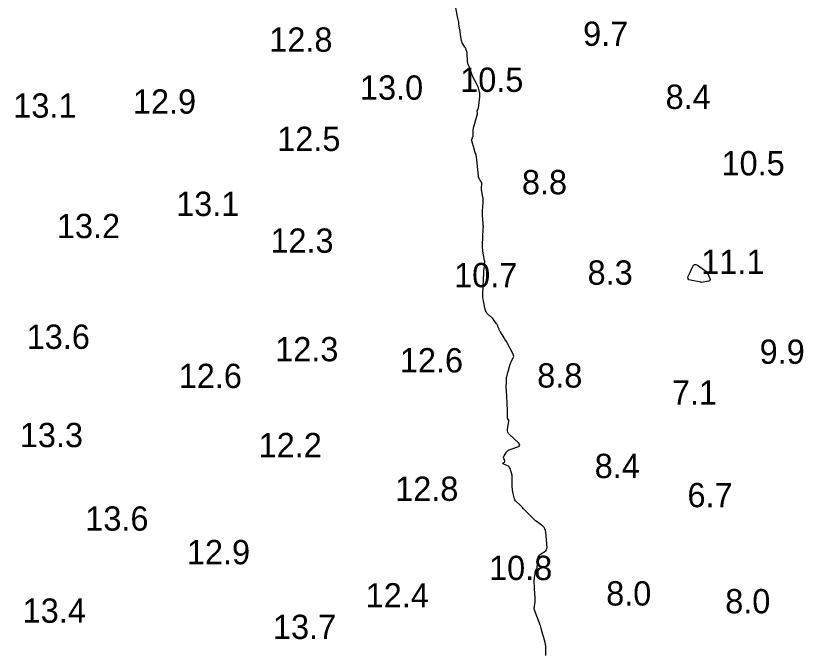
# Model space of a CAD drawing. Extents: x 815352 to 820877, y 582403 to 597439.
# Drawn here: x 820645.3 to 820807.5, y 590488.8 to 590619.8 of the extents above; entities that cross this region are included whole.
import ezdxf

# ---------------------------------------------------------------- set-up
doc = ezdxf.new("R2010")
doc.units = 0
doc.layers.add('V-CONT-EL12', color=7, linetype='Continuous')
doc.layers.add('V-TOPO-SOUN', color=7, linetype='Continuous')

msp = doc.modelspace()

# ---------------------------------------------------------------- linework, layer by layer
at = {"layer": 'V-CONT-EL12'}
msp.add_lwpolyline([(820754.47, 590488.07), (820754.47, 590489.92), (820754.47, 590490.07), (820754.45, 590490.21), (820754.43, 590490.36), (820754.4, 590490.51), (820754.21, 590491.22), (820754.19, 590491.3), (820754.17, 590491.38), (820754.15, 590491.46), (820754.13, 590491.54), (820754.06, 590491.86), (820754.04, 590491.94), (820754.02, 590492.01), (820754, 590492.09), (820753.97, 590492.17), (820753.55, 590493.68), (820753.47, 590493.96), (820753.39, 590494.24), (820753.29, 590494.51), (820753.19, 590494.78), (820752.1, 590497.61), (820752.09, 590497.65), (820752.08, 590497.69), (820752.08, 590497.74), (820752.09, 590497.78), (820752.12, 590497.97), (820752.13, 590498.01), (820752.13, 590498.06), (820752.14, 590498.1), (820752.15, 590498.15), (820752.29, 590499.11), (820752.31, 590499.28), (820752.32, 590499.45), (820752.32, 590499.63), (820752.32, 590499.81), (820752.23, 590501), (820752.21, 590501.26), (820752.19, 590501.51), (820752.18, 590501.77), (820752.17, 590502.03), (820752.12, 590503.39), (820752.12, 590503.55), (820752.12, 590503.7), (820752.13, 590503.85), (820752.15, 590504.01), (820752.26, 590504.73), (820752.28, 590504.82), (820752.29, 590504.92), (820752.31, 590505.02), (820752.32, 590505.12), (820752.39, 590505.57), (820752.41, 590505.64), (820752.43, 590505.7), (820752.46, 590505.76), (820752.49, 590505.82), (820752.65, 590506.06), (820752.68, 590506.12), (820752.71, 590506.18), (820752.73, 590506.24), (820752.74, 590506.31), (820752.9, 590508.09), (820752.95, 590508.35), (820753.05, 590508.57), (820753.2, 590508.76), (820753.41, 590508.93), (820754.32, 590509.51), (820754.52, 590509.67), (820754.66, 590509.86), (820754.73, 590510.09), (820754.74, 590510.34), (820754.51, 590513.5), (820754.44, 590513.85), (820754.32, 590514.17), (820754.12, 590514.45), (820753.86, 590514.7), (820752.69, 590515.61), (820752.4, 590515.84), (820752.12, 590516.09), (820751.84, 590516.34), (820751.58, 590516.6), (820749.85, 590518.39), (820749.67, 590518.57), (820749.5, 590518.75), (820749.32, 590518.92), (820749.14, 590519.09), (820748.41, 590519.78), (820748.25, 590519.96), (820748.12, 590520.15), (820748.02, 590520.36), (820747.95, 590520.59), (820747.7, 590521.72), (820747.67, 590521.86), (820747.64, 590522), (820747.63, 590522.15), (820747.61, 590522.29), (820747.58, 590522.86), (820747.57, 590523.01), (820747.56, 590523.15), (820747.56, 590523.29), (820747.55, 590523.44), (820747.55, 590524.96), (820747.55, 590524.98), (820747.55, 590525), (820747.55, 590525.03), (820747.55, 590525.05), (820747.55, 590525.15), (820747.55, 590525.17), (820747.55, 590525.2), (820747.54, 590525.22), (820747.54, 590525.24), (820747.12, 590526.6), (820747.04, 590526.78), (820746.94, 590526.93), (820746.8, 590527.06), (820746.63, 590527.15), (820745.68, 590527.59), (820745.62, 590527.63), (820745.6, 590527.66), (820745.62, 590527.7), (820745.68, 590527.73), (820745.97, 590527.88), (820746.03, 590527.92), (820746.07, 590527.97), (820746.08, 590528.03), (820746.06, 590528.1), (820745.83, 590528.73), (820745.8, 590528.85), (820745.8, 590528.98), (820745.83, 590529.1), (820745.89, 590529.22), (820746.38, 590529.97), (820746.49, 590530.12), (820746.63, 590530.25), (820746.78, 590530.35), (820746.96, 590530.43), (820748.72, 590531.07), (820749, 590531.22), (820749.12, 590531.4), (820749.08, 590531.61), (820748.88, 590531.85), (820746.98, 590533.6), (820746.78, 590533.83), (820746.66, 590534.07), (820746.6, 590534.34), (820746.61, 590534.64), (820746.87, 590536.35), (820746.88, 590536.41), (820746.87, 590536.48), (820746.85, 590536.54), (820746.82, 590536.59), (820746.68, 590536.82), (820746.65, 590536.88), (820746.62, 590536.94), (820746.61, 590537), (820746.6, 590537.07), (820746.59, 590537.9), (820746.58, 590538.06), (820746.58, 590538.22), (820746.58, 590538.39), (820746.57, 590538.55), (820746.53, 590539.98), (820746.52, 590540.27), (820746.51, 590540.57), (820746.49, 590540.86), (820746.47, 590541.15), (820746.37, 590542.83), (820746.36, 590543), (820746.36, 590543.17), (820746.36, 590543.35), (820746.36, 590543.52), (820746.39, 590544.32), (820746.4, 590544.44), (820746.4, 590544.56), (820746.41, 590544.67), (820746.41, 590544.79), (820746.43, 590545.26), (820746.43, 590545.38), (820746.45, 590545.49), (820746.47, 590545.61), (820746.5, 590545.72), (820746.77, 590546.64), (820746.79, 590546.68), (820746.8, 590546.72), (820746.81, 590546.76), (820746.81, 590546.8), (820746.85, 590546.96), (820746.85, 590547), (820746.86, 590547.04), (820746.87, 590547.08), (820746.89, 590547.12), (820747.17, 590548.08), (820747.22, 590548.25), (820747.29, 590548.42), (820747.36, 590548.58), (820747.45, 590548.74), (820747.8, 590549.37), (820747.87, 590549.52), (820747.89, 590549.68), (820747.87, 590549.84), (820747.81, 590550), (820746.51, 590552.48), (820746.37, 590552.74), (820746.22, 590553), (820746.07, 590553.25), (820745.92, 590553.5), (820745.13, 590554.75), (820745.05, 590554.87), (820744.98, 590555.01), (820744.92, 590555.14), (820744.86, 590555.28), (820744.64, 590555.84), (820744.58, 590555.98), (820744.51, 590556.11), (820744.44, 590556.24), (820744.36, 590556.36), (820743.69, 590557.3), (820743.57, 590557.46), (820743.45, 590557.6), (820743.32, 590557.73), (820743.18, 590557.86), (820742.47, 590558.46), (820742.39, 590558.53), (820742.33, 590558.61), (820742.27, 590558.7), (820742.23, 590558.79), (820742.06, 590559.19), (820742.03, 590559.29), (820741.99, 590559.39), (820741.97, 590559.49), (820741.94, 590559.59), (820741.7, 590560.8), (820741.68, 590560.9), (820741.66, 590561.01), (820741.64, 590561.11), (820741.63, 590561.22), (820741.55, 590561.72), (820741.54, 590561.79), (820741.53, 590561.86), (820741.52, 590561.93), (820741.52, 590562), (820741.52, 590562.28), (820741.52, 590562.35), (820741.53, 590562.42), (820741.53, 590562.49), (820741.53, 590562.56), (820741.72, 590566.9), (820741.72, 590566.96), (820741.72, 590567.03), (820741.73, 590567.09), (820741.73, 590567.16), (820741.75, 590567.41), (820741.75, 590567.48), (820741.76, 590567.54), (820741.76, 590567.6), (820741.77, 590567.67), (820741.91, 590569.28), (820741.91, 590569.31), (820741.91, 590569.34), (820741.91, 590569.37), (820741.9, 590569.4), (820741.55, 590571.33), (820741.5, 590571.67), (820741.47, 590572), (820741.45, 590572.34), (820741.46, 590572.68), (820741.6, 590575.89), (820741.6, 590575.95), (820741.61, 590576.01), (820741.61, 590576.06), (820741.61, 590576.12), (820741.63, 590576.34), (820741.63, 590576.4), (820741.63, 590576.45), (820741.63, 590576.51), (820741.62, 590576.57), (820741.59, 590576.85), (820741.58, 590576.91), (820741.58, 590576.98), (820741.57, 590577.04), (820741.57, 590577.11), (820741.48, 590578.64), (820741.47, 590578.87), (820741.46, 590579.1), (820741.47, 590579.32), (820741.48, 590579.55), (820741.54, 590580.61), (820741.55, 590580.76), (820741.55, 590580.91), (820741.56, 590581.06), (820741.56, 590581.21), (820741.58, 590581.81), (820741.58, 590581.96), (820741.57, 590582.11), (820741.56, 590582.26), (820741.54, 590582.41), (820741.29, 590583.72), (820741.27, 590583.89), (820741.25, 590584.06), (820741.25, 590584.22), (820741.25, 590584.39), (820741.3, 590585.23), (820741.3, 590585.31), (820741.29, 590585.39), (820741.26, 590585.47), (820741.22, 590585.54), (820741.03, 590585.83), (820740.99, 590585.91), (820740.94, 590585.98), (820740.9, 590586.06), (820740.86, 590586.13), (820740.7, 590586.49), (820740.66, 590586.57), (820740.64, 590586.66), (820740.61, 590586.75), (820740.6, 590586.84), (820740.35, 590589.5), (820740.33, 590589.67), (820740.31, 590589.85), (820740.29, 590590.02), (820740.27, 590590.2), (820740.15, 590591.1), (820740.14, 590591.17), (820740.13, 590591.24), (820740.11, 590591.31), (820740.08, 590591.37), (820739.97, 590591.63), (820739.95, 590591.69), (820739.92, 590591.76), (820739.9, 590591.83), (820739.88, 590591.89), (820739.8, 590592.16), (820739.78, 590592.22), (820739.76, 590592.29), (820739.74, 590592.36), (820739.72, 590592.42), (820739.29, 590594.04), (820739.26, 590594.15), (820739.26, 590594.27), (820739.27, 590594.38), (820739.31, 590594.5), (820739.47, 590594.95), (820739.5, 590595.06), (820739.53, 590595.18), (820739.54, 590595.29), (820739.54, 590595.41), (820739.53, 590596.13), (820739.53, 590596.29), (820739.54, 590596.45), (820739.57, 590596.6), (820739.6, 590596.76), (820740.4, 590599.64), (820740.41, 590599.7), (820740.42, 590599.76), (820740.42, 590599.83), (820740.41, 590599.89), (820740.37, 590600.15), (820740.36, 590600.21), (820740.37, 590600.27), (820740.38, 590600.32), (820740.41, 590600.38), (820740.54, 590600.59), (820740.57, 590600.65), (820740.59, 590600.7), (820740.6, 590600.76), (820740.61, 590600.82), (820740.88, 590603.13), (820740.89, 590603.21), (820740.9, 590603.29), (820740.9, 590603.37), (820740.9, 590603.45), (820740.9, 590603.78), (820740.9, 590603.87), (820740.89, 590603.95), (820740.87, 590604.03), (820740.85, 590604.11), (820740.6, 590604.95), (820740.55, 590605.12), (820740.48, 590605.28), (820740.41, 590605.44), (820740.34, 590605.6), (820739.46, 590607.26), (820739.38, 590607.43), (820739.3, 590607.61), (820739.23, 590607.79), (820739.17, 590607.97), (820738.9, 590608.81), (820738.86, 590608.94), (820738.81, 590609.07), (820738.76, 590609.21), (820738.71, 590609.34), (820738.5, 590609.87), (820738.45, 590610), (820738.41, 590610.13), (820738.39, 590610.27), (820738.38, 590610.41), (820738.3, 590612.03), (820738.29, 590612.14), (820738.27, 590612.26), (820738.24, 590612.38), (820738.2, 590612.49), (820738.03, 590612.94), (820737.99, 590613.05), (820737.94, 590613.16), (820737.88, 590613.26), (820737.82, 590613.37), (820737.38, 590614.07), (820737.29, 590614.23), (820737.22, 590614.39), (820737.17, 590614.55), (820737.13, 590614.73), (820736.95, 590615.87), (820736.91, 590616.12), (820736.88, 590616.37), (820736.84, 590616.62), (820736.8, 590616.87), (820736.6, 590618.16), (820736.55, 590618.45), (820736.5, 590618.75), (820736.45, 590619.04), (820736.39, 590619.34), (820735.98, 590621.46)], dxfattribs=at)
msp.add_lwpolyline([(820786.54, 590564.87), (820786.53, 590564.88), (820786.51, 590564.88), (820786.5, 590564.9), (820786.44, 590564.95), (820786.43, 590564.96), (820786.41, 590564.97), (820786.39, 590564.98), (820786.38, 590564.98), (820784.25, 590565.36), (820783.95, 590565.46), (820783.78, 590565.63), (820783.74, 590565.86), (820783.83, 590566.16), (820784.75, 590568.2), (820784.93, 590568.48), (820785.14, 590568.62), (820785.4, 590568.62), (820785.7, 590568.47), (820787.18, 590567.47), (820787.38, 590567.32), (820787.56, 590567.13), (820787.7, 590566.93), (820787.82, 590566.7), (820788.26, 590565.7), (820788.32, 590565.5), (820788.29, 590565.34), (820788.17, 590565.23), (820787.97, 590565.16), (820786.56, 590564.88)], close=True, dxfattribs=at)

# ---------------------------------------------------------------- texts
at = {"layer": 'V-TOPO-SOUN'}
for s, p in [('12.8 ', (820697.55, 590612.42)), ('9.7', (820762.17, 590613.63)), ('10.5 ', (820736.86, 590604.15)), ('13.0 ', (820716.22, 590602.54)), ('12.9 ', (820669.47, 590599.66)), ('8.4', (820779.16, 590600.64)), ('13.1 ', (820644.84, 590598.84)), ('12.5 ', (820699.19, 590591.98)), ('10.5 ', (820790.66, 590586.96)), ('8.8', (820749.57, 590583.06)), ('13.1 ', (820678.37, 590578.59)), ('13.2 ', (820653.82, 590574.03)), ('12.3 ', (820697.78, 590571.02)), ('11.1 ', (820786.5, 590566.65)), ('10.7 ', (820735.61, 590563.93)), ('8.3', (820763.09, 590564.45)), ('13.6 ', (820647.6, 590551.23)), ('12.3 ', (820698.77, 590548.67)), ('9.9', (820798.52, 590548.15)), ('12.6 ', (820724.44, 590546.38)), ('12.6 ', (820678.9, 590543.16)), ('8.8', (820752.72, 590543.26)), ('7.1', (820780.45, 590539.75)), ('13.3 ', (820646.18, 590530.99)), ('12.2 ', (820695.36, 590528.92)), ('8.4', (820764.56, 590524.62)), ('12.8 ', (820723.47, 590519.93)), ('6.7', (820783.66, 590518.62)), ('13.6 ', (820659.67, 590513.8)), ('12.9 ', (820680.59, 590506.88)), ('10.8 ', (820742.8, 590503.63)), ('12.4 ', (820717.4, 590497.98)), ('8.0', (820766.92, 590498.38)), ('8.0', (820791.43, 590496.77)), ('13.4 ', (820646.77, 590494.83)), ('13.7 ', (820698.31, 590491.49))]:
    msp.add_text(s, height=5, dxfattribs=at).set_placement(p)

doc.saveas('drawing.dxf')
